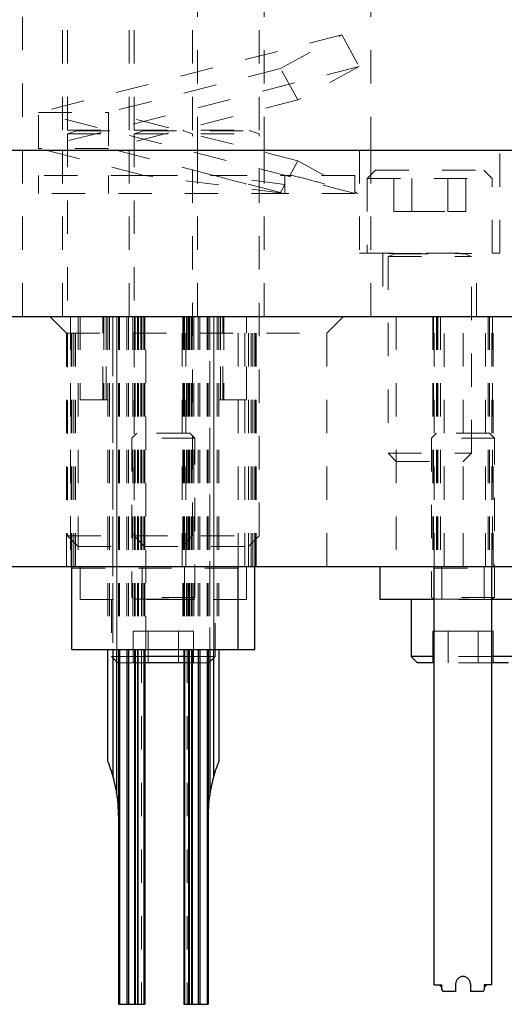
# Model space of a CAD drawing. Header units: inches. Extents: x 1880 to 2363, y -453 to -54.
# Tile 973 of 1056: x 2123.52 to 2124.98, y -279.88 to -276.92. Entities that reach past the tile are written whole.
import ezdxf

# ---------------------------------------------------------------- set-up
doc = ezdxf.new("R2010")
doc.units = ezdxf.units.IN
doc.header["$LTSCALE"] = 0.5
doc.header["$MEASUREMENT"] = 0
doc.linetypes.add('HIDDEN', pattern=[0.225, 0.15, -0.075])
for name, color, linetype in [('DST-M-S', 53, 'Continuous'), ('PAD-M-S', 135, 'Continuous'), ('PBU-M-S', 8, 'Continuous'), ('PUN-M-S', 8, 'Continuous'), ('SVF-M-S', 8, 'Continuous')]:
    doc.layers.add(name, color=color, linetype=linetype)

msp = doc.modelspace()

# ---------------------------------------------------------------- linework, layer by layer
at = {"layer": 'DST-M-S', "linetype": 'HIDDEN', "lineweight": 18}
for p, q in [((2123.53036, -275.31436), (2123.53036, -277.31436)), ((2124.57726, -277.31436), (2124.57726, -275.31436)), ((2123.65081, -275.75436), (2123.65081, -277.31436)), ((2123.85081, -275.75436), (2123.85081, -277.31436)), ((2124.05681, -277.31436), (2124.05681, -275.75436)), ((2124.25681, -277.31436), (2124.25681, -275.75436))]:
    msp.add_line(p, q, dxfattribs=at)
at = {"layer": 'DST-M-S', "linetype": 'Continuous', "lineweight": 25}
msp.add_line((2118.05381, -277.31436), (2130.55381, -277.31436), dxfattribs=at)
at = {"layer": 'PAD-M-S', "linetype": 'Continuous', "lineweight": 25}
for p, q in [((2122.30381, -277.81436), (2125.95381, -277.81436)), ((2122.30381, -278.56436), (2125.95381, -278.56436)), ((2123.67881, -278.81436), (2123.67881, -278.56436)), ((2124.17881, -278.81436), (2124.17881, -278.56436)), ((2124.22881, -278.81436), (2124.22881, -278.56436)), ((2123.67881, -278.81436), (2124.17881, -278.81436)), ((2124.17881, -278.81436), (2124.22881, -278.81436))]:
    msp.add_line(p, q, dxfattribs=at)
at = {"layer": 'PAD-M-S', "linetype": 'HIDDEN', "lineweight": 18}
for p, q in [((2123.61318, -277.81436), (2123.66318, -277.86436)), ((2123.67493, -277.81436), (2123.67493, -278.56436)), ((2123.67687, -278.56436), (2123.67687, -277.81436)), ((2123.67687, -278.56436), (2123.67687, -277.81436)), ((2123.67881, -278.56436), (2123.67881, -277.81436)), ((2123.68535, -278.56436), (2123.68535, -277.81436)), ((2123.68535, -278.56436), (2123.68535, -277.81436)), ((2123.68976, -278.56436), (2123.68976, -277.81436)), ((2123.68976, -278.56436), (2123.68976, -277.81436)), ((2123.69756, -277.81436), (2123.69756, -278.56436)), ((2123.70431, -277.81436), (2123.70431, -278.06436)), ((2123.78731, -277.81436), (2123.78731, -278.81436)), ((2123.79231, -277.81436), (2123.79231, -278.81436)), ((2123.79231, -277.81436), (2123.79231, -278.81436)), ((2123.86231, -277.81436), (2123.86231, -278.81436)), ((2123.86731, -277.81436), (2123.86731, -278.81436)), ((2123.86881, -277.81436), (2123.86881, -278.81436)), ((2123.87588, -277.81436), (2123.87588, -278.81436)), ((2123.87691, -277.81436), (2123.87691, -278.81436)), ((2123.8795, -277.81436), (2123.8795, -278.81436)), ((2123.88581, -277.81436), (2123.88581, -278.56436)), ((2123.88961, -277.81436), (2123.88961, -278.81436)), ((2123.89756, -277.81436), (2123.89756, -278.56436)), ((2123.90081, -278.81436), (2123.90081, -277.81436)), ((2124.01006, -278.56436), (2124.01006, -277.81436)), ((2124.01231, -277.81436), (2124.01231, -278.81436)), ((2124.02181, -278.56436), (2124.02181, -277.81436)), ((2124.0229, -277.81436), (2124.0229, -278.81436)), ((2124.02918, -277.81436), (2124.02918, -278.81436)), ((2124.03174, -277.81436), (2124.03174, -278.81436)), ((2124.03361, -277.81436), (2124.03361, -278.81436)), ((2124.03881, -277.81436), (2124.03881, -278.81436)), ((2124.04031, -277.81436), (2124.04031, -278.81436)), ((2124.04531, -277.81436), (2124.04531, -278.81436)), ((2124.11531, -277.81436), (2124.11531, -278.81436)), ((2124.11531, -277.81436), (2124.11531, -278.81436)), ((2124.12031, -277.81436), (2124.12031, -278.81436)), ((2124.17881, -278.56436), (2124.17881, -277.81436)), ((2124.19881, -278.56436), (2124.19881, -277.81436)), ((2124.20331, -278.06436), (2124.20331, -277.81436)), ((2124.21006, -278.56436), (2124.21006, -277.81436)), ((2124.21785, -278.56436), (2124.21785, -277.81436)), ((2124.22227, -278.56436), (2124.22227, -277.81436)), ((2124.22881, -278.56436), (2124.22881, -277.81436)), ((2124.23075, -278.56436), (2124.23075, -277.81436)), ((2124.23269, -278.56436), (2124.23269, -277.81436)), ((2124.44443, -277.86436), (2124.49443, -277.81436)), ((2124.65331, -277.81436), (2124.65331, -278.56436)), ((2124.76343, -277.81436), (2124.76343, -278.56436)), ((2124.76537, -277.81436), (2124.76537, -278.56436)), ((2124.77385, -277.81436), (2124.77385, -278.56436)), ((2124.77731, -277.81436), (2124.77731, -278.56436)), ((2124.77826, -277.81436), (2124.77826, -278.56436)), ((2124.78581, -277.81436), (2124.78581, -278.56436)), ((2124.85431, -278.56436), (2124.85431, -277.81436)), ((2124.92181, -278.56436), (2124.92181, -277.81436)), ((2124.92935, -277.81436), (2124.92935, -278.56436)), ((2124.92935, -277.81436), (2124.92935, -278.56436)), ((2124.93377, -277.81436), (2124.93377, -278.56436)), ((2124.93377, -277.81436), (2124.93377, -278.56436)), ((2124.94225, -277.81436), (2124.94225, -278.56436)), ((2124.94225, -277.81436), (2124.94225, -278.56436)), ((2124.94419, -278.56436), (2124.94419, -277.81436)), ((2123.66318, -277.86436), (2124.44443, -277.86436)), ((2123.66318, -277.86436), (2123.66318, -278.56436)), ((2124.44443, -278.56436), (2124.44443, -277.86436)), ((2123.70431, -278.06436), (2123.78731, -278.06436)), ((2124.12031, -278.06436), (2124.20331, -278.06436)), ((2124.22881, -278.56486), (2123.67881, -278.56486)), ((2123.67881, -278.56986), (2124.22881, -278.56986))]:
    msp.add_line(p, q, dxfattribs=at)
at = {"layer": 'PBU-M-S', "linetype": 'HIDDEN', "lineweight": 18}
for p, q in [((2123.53036, -277.31436), (2123.53036, -277.81436)), ((2123.65081, -277.31436), (2123.65081, -277.81436)), ((2123.85081, -277.31436), (2123.85081, -277.81436)), ((2124.05681, -277.81436), (2124.05681, -277.31436)), ((2124.25681, -277.81436), (2124.25681, -277.31436)), ((2124.54281, -277.31436), (2124.54281, -277.62436)), ((2124.57726, -277.81436), (2124.57726, -277.31436)), ((2124.96481, -277.62436), (2124.96481, -277.31436)), ((2124.54281, -277.62436), (2124.96481, -277.62436)), ((2124.61331, -277.62436), (2124.61331, -277.81436)), ((2124.89431, -277.81436), (2124.89431, -277.62436))]:
    msp.add_line(p, q, dxfattribs=at)
at = {"layer": 'PBU-M-S', "linetype": 'Continuous', "lineweight": 25}
msp.add_line((2122.30381, -277.81436), (2125.95381, -277.81436), dxfattribs=at)
at = {"layer": 'PUN-M-S', "linetype": 'HIDDEN', "lineweight": 18}
for p, q in [((2123.77231, -278.06436), (2123.77231, -277.81436)), ((2123.77531, -277.81436), (2123.77531, -278.06436)), ((2123.78231, -278.06436), (2123.78231, -277.81436)), ((2123.78231, -277.81436), (2123.78231, -278.06436)), ((2123.78231, -278.06436), (2123.78231, -277.81436)), ((2123.78231, -277.81436), (2123.78231, -278.06436)), ((2123.80231, -279.19359), (2123.80231, -277.81436)), ((2123.80231, -277.81436), (2123.80231, -278.81436)), ((2123.81431, -277.81436), (2123.81431, -279.24841)), ((2123.81431, -278.81436), (2123.81431, -277.81436)), ((2123.81931, -277.81436), (2123.81931, -278.81436)), ((2123.82231, -277.81436), (2123.82231, -278.81436)), ((2123.84428, -277.81436), (2123.84428, -278.81436)), ((2123.84431, -277.81436), (2123.84431, -279.87936)), ((2123.84928, -277.81436), (2123.84928, -278.81436)), ((2123.84969, -277.81436), (2123.84969, -278.81436)), ((2123.8669, -277.81436), (2123.8669, -278.81436)), ((2123.86881, -277.81436), (2123.86881, -278.81436)), ((2123.87588, -277.81436), (2123.87588, -278.81436)), ((2123.87691, -277.81436), (2123.87691, -278.81436)), ((2123.88781, -277.81436), (2123.88781, -279.87936)), ((2123.89481, -277.81436), (2123.89481, -278.81436)), ((2123.89781, -277.81436), (2123.89781, -278.81436)), ((2124.01531, -277.81436), (2124.01531, -278.81436)), ((2124.01779, -277.81436), (2124.01779, -278.81436)), ((2124.02531, -277.81436), (2124.02531, -279.87936)), ((2124.02918, -277.81436), (2124.02918, -278.81436)), ((2124.03174, -277.81436), (2124.03174, -278.81436)), ((2124.03881, -277.81436), (2124.03881, -278.81436)), ((2124.04072, -277.81436), (2124.04072, -278.81436)), ((2124.05792, -277.81436), (2124.05792, -278.81436)), ((2124.05834, -277.81436), (2124.05834, -278.81436)), ((2124.06331, -277.81436), (2124.06331, -279.87936)), ((2124.06334, -277.81436), (2124.06334, -278.81436)), ((2124.08531, -277.81436), (2124.08531, -278.81436)), ((2124.08831, -277.81436), (2124.08831, -278.81436)), ((2124.09331, -279.24841), (2124.09331, -277.81436)), ((2124.09331, -277.81436), (2124.09331, -278.81436)), ((2124.10531, -277.81436), (2124.10531, -279.19359)), ((2124.10531, -278.81436), (2124.10531, -277.81436)), ((2124.12531, -277.81436), (2124.12531, -278.06436)), ((2124.12531, -278.06436), (2124.12531, -277.81436)), ((2124.12531, -277.81436), (2124.12531, -278.06436)), ((2124.12531, -278.06436), (2124.12531, -277.81436)), ((2124.13231, -278.06436), (2124.13231, -277.81436)), ((2124.13531, -277.81436), (2124.13531, -278.06436)), ((2124.76731, -278.56436), (2124.76731, -277.81436)), ((2124.79731, -278.56486), (2124.79731, -277.81436)), ((2124.94031, -278.56436), (2124.94031, -277.81436)), ((2124.94031, -278.56486), (2124.76731, -278.56486)), ((2124.76731, -278.56986), (2124.94031, -278.56986))]:
    msp.add_line(p, q, dxfattribs=at)
at = {"layer": 'PUN-M-S', "linetype": 'Continuous', "lineweight": 25}
for p, q in [((2124.76731, -279.82111), (2124.76731, -278.56436)), ((2124.94031, -279.82111), (2124.94031, -278.56436)), ((2123.78731, -279.15012), (2123.78731, -278.81436)), ((2123.80231, -278.81436), (2123.80231, -279.19359)), ((2123.81431, -279.24841), (2123.81431, -278.81436)), ((2123.81931, -278.81436), (2123.81931, -279.87936)), ((2123.82231, -278.81436), (2123.82231, -279.87936)), ((2123.84428, -278.81436), (2123.84428, -279.87936)), ((2123.84928, -278.81436), (2123.84928, -279.87936)), ((2123.84969, -278.81436), (2123.84969, -279.87936)), ((2123.8669, -278.81436), (2123.8669, -279.87936)), ((2123.86731, -278.81436), (2123.86731, -279.87936)), ((2123.86881, -278.81436), (2123.86881, -279.87936)), ((2123.87588, -278.81436), (2123.87588, -279.87936)), ((2123.87691, -278.81436), (2123.87691, -279.87936)), ((2123.89481, -278.81436), (2123.89481, -279.87936)), ((2123.89781, -278.81436), (2123.89781, -279.87936)), ((2124.01531, -278.81436), (2124.01531, -279.87936)), ((2124.01779, -278.81436), (2124.01779, -279.87936)), ((2124.02918, -278.81436), (2124.02918, -279.87936)), ((2124.03174, -278.81436), (2124.03174, -279.87936)), ((2124.03881, -278.81436), (2124.03881, -279.87936)), ((2124.04031, -278.81436), (2124.04031, -279.87936)), ((2124.04072, -278.81436), (2124.04072, -279.87936)), ((2124.05792, -278.81436), (2124.05792, -279.87936)), ((2124.05834, -278.81436), (2124.05834, -279.87936)), ((2124.06334, -278.81436), (2124.06334, -279.87936)), ((2124.08531, -278.81436), (2124.08531, -279.87936)), ((2124.08831, -278.81436), (2124.08831, -279.87936)), ((2124.09331, -278.81436), (2124.09331, -279.24841)), ((2124.10531, -279.19359), (2124.10531, -278.81436)), ((2124.12031, -278.81436), (2124.12031, -279.15012)), ((2124.76731, -279.82111), (2124.79031, -279.82111)), ((2124.78245, -279.82111), (2124.79031, -279.82897)), ((2124.79031, -279.83586), (2124.79031, -279.82111)), ((2124.83131, -279.81836), (2124.83131, -279.84086)), ((2124.87631, -279.81836), (2124.87631, -279.84086)), ((2124.94031, -279.82111), (2124.91731, -279.82111)), ((2124.91731, -279.82111), (2124.91731, -279.83586)), ((2124.91731, -279.82897), (2124.92516, -279.82111)), ((2124.83131, -279.84086), (2124.79531, -279.84086)), ((2124.91231, -279.84086), (2124.87631, -279.84086)), ((2123.81931, -279.87936), (2123.82231, -279.87936)), ((2123.82231, -279.87936), (2123.84428, -279.87936)), ((2123.84428, -279.87936), (2123.84928, -279.87936)), ((2123.84928, -279.87936), (2123.84969, -279.87936)), ((2123.84969, -279.87936), (2123.8669, -279.87936)), ((2123.8669, -279.87936), (2123.86731, -279.87936)), ((2123.86731, -279.87936), (2123.86881, -279.87936)), ((2123.86881, -279.87936), (2123.87588, -279.87936)), ((2123.87588, -279.87936), (2123.87691, -279.87936)), ((2123.87691, -279.87936), (2123.89481, -279.87936)), ((2123.89481, -279.87936), (2123.89781, -279.87936)), ((2124.01531, -279.87936), (2124.01779, -279.87936)), ((2124.01779, -279.87936), (2124.02918, -279.87936)), ((2124.02918, -279.87936), (2124.03174, -279.87936)), ((2124.03174, -279.87936), (2124.03881, -279.87936)), ((2124.03881, -279.87936), (2124.04031, -279.87936)), ((2124.04031, -279.87936), (2124.04072, -279.87936)), ((2124.04072, -279.87936), (2124.05792, -279.87936)), ((2124.05792, -279.87936), (2124.05834, -279.87936)), ((2124.05834, -279.87936), (2124.06334, -279.87936)), ((2124.06334, -279.87936), (2124.08531, -279.87936)), ((2124.08531, -279.87936), (2124.08831, -279.87936))]:
    msp.add_line(p, q, dxfattribs=at)
at = {"layer": 'PUN-M-S', "linetype": 'HIDDEN', "lineweight": 18}
for centre, start, end in [((2123.38181, -279.31436), 16.02468, 20.35578), ((2124.52581, -279.31436), 157.95008, 163.97532), ((2123.38181, -279.31436), 0, 8.67058), ((2124.52581, -279.31436), 171.32942, 178.28091)]:
    msp.add_arc(centre, 0.4375, start, end, dxfattribs=at)
at = {"layer": 'PUN-M-S', "linetype": 'Continuous', "lineweight": 25}
for centre, radius, start, end in [((2123.38181, -279.31436), 0.4375, 8.67058, 16.02468), ((2124.52581, -279.31436), 0.4375, 163.97532, 171.32942), ((2124.85381, -279.81836), 0.0225, 90, 180), ((2124.85381, -279.81836), 0.0225, 0, 90), ((2124.79531, -279.83586), 0.005, 180, 270), ((2124.91231, -279.83586), 0.005, 270, 0)]:
    msp.add_arc(centre, radius, start, end, dxfattribs=at)
for points, knots in [([(2123.80231, -279.19359), (2123.79932, -279.18387), (2123.79569, -279.17211), (2123.79083, -279.15907), (2123.78903, -279.15441), (2123.78786, -279.15149), (2123.78738, -279.15029), (2123.78733, -279.15016), (2123.78731, -279.15012)], [0, 0, 0, 0, 0.5893777, 0.7133026, 0.8554791, 0.9116278, 0.9683427, 1, 1, 1, 1]), ([(2124.12031, -279.15012), (2124.12028, -279.15019), (2124.12021, -279.15036), (2124.11958, -279.15191), (2124.11807, -279.15573), (2124.11334, -279.16808), (2124.10879, -279.18161), (2124.1057, -279.19224), (2124.10531, -279.19359)], [0, 0, 0, 0, 0.0409709, 0.0917018, 0.1752702, 0.3513996, 0.9175345, 1, 1, 1, 1]), ([(2123.81931, -279.31436), (2123.81931, -279.31409), (2123.8193, -279.30867), (2123.81893, -279.28998), (2123.81718, -279.26823), (2123.81479, -279.25171), (2123.81431, -279.24841)], [0, 0, 0, 0, 0.0125001, 0.2458739, 0.8493654, 1, 1, 1, 1]), ([(2124.09331, -279.24841), (2124.09283, -279.25171), (2124.09043, -279.26823), (2124.08869, -279.28998), (2124.08831, -279.30867), (2124.08831, -279.31409), (2124.08831, -279.31436)], [0, 0, 0, 0, 0.1506346, 0.7541261, 0.9874999, 1, 1, 1, 1])]:
    msp.add_open_spline(points, degree=3, knots=knots, dxfattribs=at)
at = {"layer": 'SVF-M-S', "linetype": 'HIDDEN', "lineweight": 18}
for p, q in [((2123.66631, -275.75436), (2123.66631, -277.25475)), ((2123.86631, -275.75436), (2123.86631, -277.25475)), ((2124.04131, -277.25475), (2124.04131, -275.75436)), ((2124.24131, -277.25475), (2124.24131, -275.75436)), ((2124.49005, -276.96862), (2123.57881, -277.20136)), ((2124.30577, -277.06932), (2124.49005, -276.96862)), ((2124.49005, -276.96862), (2124.54184, -277.0634)), ((2124.54184, -277.0634), (2123.57881, -277.30936)), ((2124.30577, -277.06932), (2123.78881, -277.20136)), ((2124.35756, -277.1641), (2124.30577, -277.06932)), ((2124.54184, -277.0634), (2124.35756, -277.1641)), ((2124.35756, -277.1641), (2123.78881, -277.30936)), ((2123.57881, -277.30936), (2123.57881, -277.20136)), ((2124.53024, -277.44436), (2123.57881, -277.20136)), ((2123.57881, -277.20136), (2123.78881, -277.20136)), ((2124.35756, -277.34662), (2123.78881, -277.20136)), ((2123.78881, -277.20136), (2123.78881, -277.30936)), ((2123.66631, -277.25475), (2123.86631, -277.25475)), ((2123.69336, -277.25628), (2123.66631, -277.26613)), ((2123.66631, -277.26613), (2123.86631, -277.26613)), ((2123.66631, -277.26613), (2123.66631, -278.47311)), ((2123.69336, -277.25628), (2124.01246, -277.25628)), ((2123.86631, -277.25475), (2124.24131, -277.25475)), ((2123.89336, -277.25628), (2123.86631, -277.26613)), ((2123.86631, -277.26613), (2124.24131, -277.26613)), ((2123.86631, -277.26613), (2123.86631, -278.47311)), ((2123.89336, -277.25628), (2124.21246, -277.25628)), ((2124.04131, -277.26613), (2124.01425, -277.25628)), ((2124.04131, -278.47311), (2124.04131, -277.26613)), ((2124.24131, -277.26613), (2124.21425, -277.25628)), ((2124.24131, -278.47311), (2124.24131, -277.26613)), ((2123.89595, -277.39036), (2123.57881, -277.30936)), ((2123.78881, -277.30936), (2123.57881, -277.30936)), ((2124.10595, -277.39036), (2123.78881, -277.30936)), ((2124.35756, -277.34662), (2124.33366, -277.39036)), ((2124.4376, -277.39036), (2124.35756, -277.34662)), ((2123.89595, -277.39036), (2123.57881, -277.39036)), ((2123.57881, -277.39036), (2123.57881, -277.44436)), ((2123.78881, -277.39036), (2123.78881, -277.44436)), ((2124.31881, -277.44436), (2123.89595, -277.39036)), ((2124.10595, -277.39036), (2124.33366, -277.39036)), ((2124.31881, -277.41754), (2124.10595, -277.39036)), ((2124.30577, -277.4414), (2124.10595, -277.39036)), ((2124.31881, -277.41754), (2124.31881, -277.39036)), ((2124.3408, -277.39036), (2124.33366, -277.39036)), ((2124.52881, -277.39036), (2124.3408, -277.39036)), ((2124.52881, -277.4402), (2124.52881, -277.39036)), ((2124.59131, -277.37436), (2124.56631, -277.39936)), ((2124.59131, -277.37436), (2124.91631, -277.37436)), ((2124.64555, -277.49936), (2124.64555, -277.37436)), ((2124.69968, -277.49936), (2124.69968, -277.37436)), ((2124.80793, -277.49936), (2124.80793, -277.37436)), ((2124.86206, -277.49936), (2124.86206, -277.37436)), ((2124.94131, -277.39936), (2124.91631, -277.37436)), ((2124.31881, -277.41754), (2124.30577, -277.4414)), ((2124.31881, -277.41754), (2124.31881, -277.44436)), ((2124.56631, -277.39936), (2124.94131, -277.39936)), ((2124.56631, -277.39936), (2124.56631, -277.62436)), ((2124.94131, -277.62436), (2124.94131, -277.39936)), ((2124.31881, -277.44436), (2123.57881, -277.44436)), ((2124.30577, -277.4414), (2124.3112, -277.44436)), ((2124.53024, -277.44436), (2124.31881, -277.44436)), ((2124.53642, -277.44436), (2124.52881, -277.4402)), ((2124.52881, -277.44436), (2124.52881, -277.4402)), ((2124.64555, -277.49936), (2124.69968, -277.49936)), ((2124.69968, -277.49936), (2124.80793, -277.49936)), ((2124.80793, -277.49936), (2124.86206, -277.49936)), ((2124.62881, -277.62436), (2124.62881, -277.62475)), ((2124.62881, -277.62475), (2124.87881, -277.62475)), ((2124.64911, -277.62628), (2124.62881, -277.63367)), ((2124.62881, -277.63367), (2124.87881, -277.63367)), ((2124.62881, -277.63367), (2124.62881, -278.22486)), ((2124.64911, -277.62628), (2124.85672, -277.62628)), ((2124.87881, -277.63367), (2124.8585, -277.62628)), ((2124.87881, -277.62475), (2124.87881, -277.62436)), ((2124.87881, -278.22486), (2124.87881, -277.63367)), ((2123.87431, -278.16436), (2123.85881, -278.17986)), ((2124.03331, -278.16436), (2123.87431, -278.16436)), ((2124.04881, -278.17986), (2124.03331, -278.16436)), ((2124.77431, -278.16436), (2124.75881, -278.17986)), ((2124.93331, -278.16436), (2124.77431, -278.16436)), ((2124.94881, -278.17986), (2124.93331, -278.16436)), ((2124.04881, -278.17986), (2123.85881, -278.17986)), ((2123.85881, -278.17986), (2123.85881, -278.65833)), ((2124.04881, -278.65833), (2124.04881, -278.17986)), ((2124.94881, -278.17986), (2124.75881, -278.17986)), ((2124.75881, -278.17986), (2124.75881, -278.65833)), ((2124.94881, -278.65833), (2124.94881, -278.17986)), ((2124.62881, -278.22486), (2124.87881, -278.22486)), ((2124.62881, -278.22486), (2124.65331, -278.24936)), ((2124.85431, -278.24936), (2124.87881, -278.22486)), ((2124.65331, -278.24936), (2124.85431, -278.24936)), ((2123.66631, -278.47311), (2123.86631, -278.47311)), ((2123.66631, -278.47311), (2123.69756, -278.50436)), ((2123.86631, -278.47311), (2124.24131, -278.47311)), ((2123.86631, -278.47311), (2123.89756, -278.50436)), ((2124.01006, -278.50436), (2124.04131, -278.47311)), ((2124.21006, -278.50436), (2124.24131, -278.47311)), ((2123.69756, -278.50436), (2123.89756, -278.50436)), ((2123.89756, -278.50436), (2124.21006, -278.50436)), ((2123.70381, -278.56436), (2123.70381, -278.66436)), ((2123.88983, -278.56436), (2123.88983, -278.66436)), ((2124.01778, -278.66436), (2124.01778, -278.56436)), ((2124.20381, -278.66436), (2124.20381, -278.56436)), ((2124.78983, -278.56436), (2124.78983, -278.66436)), ((2124.91778, -278.66436), (2124.91778, -278.56436)), ((2124.20381, -278.66436), (2123.70381, -278.66436)), ((2123.79781, -278.66436), (2123.79781, -278.83536)), ((2124.04881, -278.65833), (2123.85881, -278.65833)), ((2123.85881, -278.65833), (2123.87011, -278.66244)), ((2124.04881, -278.66397), (2123.85881, -278.66397)), ((2123.85881, -278.66397), (2123.85881, -278.66436)), ((2123.87011, -278.66244), (2124.0375, -278.66244)), ((2124.0375, -278.66244), (2124.04881, -278.65833)), ((2124.04881, -278.66436), (2124.04881, -278.66397)), ((2124.10981, -278.83536), (2124.10981, -278.66436)), ((2124.94881, -278.65833), (2124.75881, -278.65833)), ((2124.75881, -278.65833), (2124.77011, -278.66244)), ((2124.94881, -278.66397), (2124.75881, -278.66397)), ((2124.75881, -278.66397), (2124.75881, -278.66436)), ((2124.94031, -278.66436), (2124.76731, -278.66436)), ((2124.77011, -278.66244), (2124.9375, -278.66244)), ((2124.9375, -278.66244), (2124.94881, -278.65833)), ((2124.94881, -278.66436), (2124.94881, -278.66397)), ((2123.9087, -278.75936), (2123.8636, -278.75936)), ((2123.8636, -278.75936), (2123.8636, -278.85436)), ((2123.9087, -278.75936), (2123.9087, -278.85436)), ((2123.99891, -278.75936), (2123.9087, -278.75936)), ((2123.99891, -278.75936), (2123.99891, -278.85436)), ((2124.04402, -278.75936), (2123.99891, -278.75936)), ((2124.04402, -278.75936), (2124.04402, -278.85436)), ((2124.8087, -278.75936), (2124.7636, -278.75936)), ((2124.7636, -278.75936), (2124.7636, -278.85436)), ((2124.8087, -278.75936), (2124.8087, -278.85436)), ((2124.89891, -278.75936), (2124.8087, -278.75936)), ((2124.89891, -278.75936), (2124.89891, -278.85436)), ((2124.94402, -278.75936), (2124.89891, -278.75936)), ((2124.94402, -278.75936), (2124.94402, -278.85436)), ((2123.89781, -278.83536), (2123.79781, -278.83536)), ((2123.79781, -278.83536), (2123.81681, -278.85436)), ((2124.10981, -278.83536), (2124.01531, -278.83536)), ((2124.09081, -278.85436), (2124.10981, -278.83536)), ((2124.94031, -278.83536), (2124.76731, -278.83536)), ((2123.89781, -278.85436), (2123.81681, -278.85436)), ((2124.09081, -278.85436), (2124.01531, -278.85436)), ((2124.94031, -278.85436), (2124.76731, -278.85436))]:
    msp.add_line(p, q, dxfattribs=at)
at = {"layer": 'SVF-M-S', "linetype": 'Continuous', "lineweight": 25}
for p, q in [((2124.60381, -278.56436), (2124.60381, -278.66436)), ((2124.76731, -278.66436), (2124.60381, -278.66436)), ((2124.69781, -278.66436), (2124.69781, -278.83536)), ((2125.10381, -278.66436), (2124.94031, -278.66436)), ((2124.01531, -278.83536), (2123.89781, -278.83536)), ((2124.69781, -278.83536), (2124.71681, -278.85436)), ((2124.76731, -278.83536), (2124.69781, -278.83536)), ((2125.00981, -278.83536), (2124.94031, -278.83536)), ((2124.01531, -278.85436), (2123.89781, -278.85436)), ((2124.76731, -278.85436), (2124.71681, -278.85436)), ((2124.99081, -278.85436), (2124.94031, -278.85436))]:
    msp.add_line(p, q, dxfattribs=at)
at = {"layer": 'SVF-M-S', "linetype": 'HIDDEN', "lineweight": 18}
for centre, start, end in [((2123.69309, -277.25554), 290, 90), ((2123.89309, -277.25554), 290, 90), ((2124.01452, -277.25554), 90, 250), ((2124.21452, -277.25554), 90, 250), ((2124.64884, -277.62554), 290, 90), ((2124.85877, -277.62554), 90, 250), ((2123.86984, -278.66318), 270, 70), ((2124.03777, -278.66318), 110, 270), ((2124.76984, -278.66318), 270, 70), ((2124.93777, -278.66318), 110, 270)]:
    msp.add_arc(centre, 0.000787, start, end, dxfattribs=at)
for points, knots in [([(2123.89595, -277.39036), (2123.93068, -277.39036), (2124.00693, -277.39036), (2124.07104, -277.39036), (2124.10595, -277.39036)], [0, 0, 0, 0, 0.4555585, 1, 1, 1, 1]), ([(2124.10595, -277.39036), (2124.13526, -277.39821), (2124.19384, -277.41388), (2124.26514, -277.43352), (2124.29121, -277.4408), (2124.30396, -277.44436)], [0, 0, 0, 0, 0.33866524, 0.67666941, 1, 1, 1, 1]), ([(2124.3408, -277.39036), (2124.36101, -277.39566), (2124.40202, -277.40641), (2124.45162, -277.41956), (2124.4906, -277.42995), (2124.52161, -277.43826), (2124.52616, -277.43949), (2124.52881, -277.4402)], [0, 0, 0, 0, 0.1825208, 0.3703479, 0.5521776, 0.7396236, 1, 1, 1, 1])]:
    msp.add_open_spline(points, degree=3, knots=knots, dxfattribs=at)

doc.saveas('drawing.dxf')
